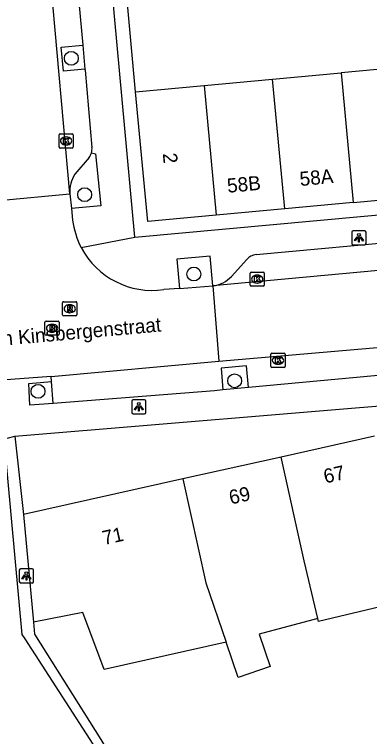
# Model space of a CAD drawing. Extents: x 160379 to 161131, y 383940 to 384849.
# Drawn here: x 160605.8 to 160630.8, y 384465.3 to 384516.2 of the extents above; entities that cross this region are included whole.
import ezdxf

# ---------------------------------------------------------------- set-up
doc = ezdxf.new("R2010")
doc.units = 0
for name, color, linetype in [('IMGEO_Boom', 7, 'Continuous'), ('IMGEO_Erf', 7, 'Continuous'), ('IMGEO_Kolk', 7, 'Continuous'), ('IMGEO_Lichtpunt', 7, 'Continuous'), ('IMGEO_Openbare_ruimte_label', 7, 'Continuous'), ('IMGEO_Pand', 7, 'Continuous'), ('IMGEO_Pand_nummerreeks', 7, 'Continuous'), ('IMGEO_Parkeervlak_open', 7, 'Continuous'), ('IMGEO_Rijbaan_lokaal_open', 7, 'Continuous'), ('IMGEO_Rioolput', 7, 'Continuous'), ('IMGEO_Voetpad_open', 7, 'Continuous')]:
    doc.layers.add(name, color=color, linetype=linetype)

msp = doc.modelspace()

# ---------------------------------------------------------------- linework, layer by layer
at = {"layer": 'IMGEO_Boom'}
for centre in [(160609.757, 384513.092), (160610.7, 384503.479), (160618.396, 384497.878), (160621.266, 384490.354), (160607.415, 384489.606)]:
    msp.add_circle(centre, 0.489, dxfattribs=at)
at = {"layer": 'IMGEO_Erf'}
msp.add_lwpolyline([(160614.292, 384510.718), (160613.279, 384521.869), (160613.146, 384523.374)], dxfattribs=at)
at = {"layer": 'IMGEO_Kolk'}
for p, q in [((160608.891, 384506.839), (160608.891, 384507.691)), ((160608.966, 384507.765), (160609.818, 384507.765)), ((160609.379, 384507.545), (160609.404, 384507.545)), ((160609.892, 384507.691), (160609.892, 384506.839)), ((160609.402, 384506.985), (160609.377, 384506.985)), ((160609.818, 384506.765), (160608.966, 384506.765)), ((160622.357, 384497.093), (160622.357, 384497.945)), ((160622.432, 384498.019), (160623.284, 384498.019)), ((160623.358, 384497.945), (160623.358, 384497.093)), ((160622.845, 384497.799), (160622.87, 384497.799)), ((160623.284, 384497.019), (160622.432, 384497.019)), ((160622.868, 384497.239), (160622.843, 384497.239)), ((160623.821, 384491.366), (160623.821, 384492.218)), ((160623.896, 384492.292), (160624.748, 384492.292)), ((160624.822, 384492.218), (160624.822, 384491.366)), ((160624.309, 384492.072), (160624.334, 384492.072)), ((160624.748, 384491.292), (160623.896, 384491.292)), ((160624.332, 384491.512), (160624.307, 384491.512))]:
    msp.add_line(p, q, dxfattribs=at)
for points in [[(160608.891, 384506.839), (160608.891, 384507.691)], [(160608.966, 384507.765), (160609.818, 384507.765)], [(160609.892, 384507.691), (160609.892, 384506.839)], [(160609.212, 384507.465), (160609.335, 384507.465), (160609.335, 384507.314), (160609.465, 384507.465), (160609.629, 384507.465), (160609.483, 384507.314), (160609.636, 384507.065), (160609.484, 384507.065), (160609.399, 384507.229), (160609.335, 384507.162), (160609.335, 384507.065), (160609.212, 384507.065), (160609.212, 384507.465)], [(160609.818, 384506.765), (160608.966, 384506.765)], [(160622.357, 384497.093), (160622.357, 384497.945)], [(160622.432, 384498.019), (160623.284, 384498.019)], [(160623.358, 384497.945), (160623.358, 384497.093)], [(160622.678, 384497.719), (160622.801, 384497.719), (160622.801, 384497.568), (160622.931, 384497.719), (160623.095, 384497.719), (160622.949, 384497.568), (160623.102, 384497.319), (160622.95, 384497.319), (160622.865, 384497.483), (160622.801, 384497.416), (160622.801, 384497.319), (160622.678, 384497.319), (160622.678, 384497.719)], [(160623.284, 384497.019), (160622.432, 384497.019)], [(160623.821, 384491.366), (160623.821, 384492.218)], [(160623.896, 384492.292), (160624.748, 384492.292)], [(160624.822, 384492.218), (160624.822, 384491.366)], [(160624.142, 384491.992), (160624.265, 384491.992), (160624.265, 384491.841), (160624.395, 384491.992), (160624.559, 384491.992), (160624.413, 384491.841), (160624.566, 384491.592), (160624.414, 384491.592), (160624.329, 384491.756), (160624.265, 384491.689), (160624.265, 384491.592), (160624.142, 384491.592), (160624.142, 384491.992)], [(160624.748, 384491.292), (160623.896, 384491.292)]]:
    msp.add_lwpolyline(points, dxfattribs=at)
for centre, start, end in [((160608.968, 384507.689), 91.552, 178.448), ((160608.968, 384507.689), 91.552, 178.448), ((160609.816, 384507.689), 1.552, 88.448), ((160609.816, 384507.689), 1.552, 88.448), ((160608.968, 384506.841), 181.552, 268.448), ((160608.968, 384506.841), 181.552, 268.448), ((160609.816, 384506.841), 271.552, 358.448), ((160609.816, 384506.841), 271.552, 358.448), ((160622.434, 384497.943), 91.552, 178.448), ((160622.434, 384497.943), 91.552, 178.448), ((160623.282, 384497.943), 1.552, 88.448), ((160623.282, 384497.943), 1.552, 88.448), ((160622.434, 384497.095), 181.552, 268.448), ((160622.434, 384497.095), 181.552, 268.448), ((160623.282, 384497.095), 271.552, 358.448), ((160623.282, 384497.095), 271.552, 358.448), ((160623.898, 384492.216), 91.552, 178.448), ((160623.898, 384492.216), 91.552, 178.448), ((160624.746, 384492.216), 1.552, 88.448), ((160624.746, 384492.216), 1.552, 88.448), ((160623.898, 384491.368), 181.552, 268.448), ((160623.898, 384491.368), 181.552, 268.448), ((160624.746, 384491.368), 271.552, 358.448), ((160624.746, 384491.368), 271.552, 358.448)]:
    msp.add_arc(centre, 0.0765, start, end, dxfattribs=at)
for centre, major_axis, ratio, start_param, end_param in [((160609.378, 384507.265), (-0.387, 0.002), 0.722429, 4.712389, 7.853982), ((160609.403, 384507.265), (-0.39, 0.002), 0.717154, 1.570796, 4.712389), ((160622.844, 384497.519), (-0.387, 0.002), 0.722429, 4.712389, 7.853982), ((160622.869, 384497.519), (-0.39, 0.002), 0.717154, 1.570796, 4.712389), ((160624.308, 384491.792), (-0.387, 0.002), 0.722429, 4.712389, 7.853982), ((160624.333, 384491.792), (-0.39, 0.002), 0.717154, 1.570796, 4.712389)]:
    msp.add_ellipse(centre, major_axis=major_axis, ratio=ratio, start_param=start_param, end_param=end_param, dxfattribs=at)
at = {"layer": 'IMGEO_Lichtpunt'}
for p, q in [((160630.431, 384500.931), (160629.623, 384500.931)), ((160630.431, 384500.931), (160629.623, 384500.931)), ((160629.529, 384500.836), (160629.529, 384500.029)), ((160629.529, 384500.836), (160629.529, 384500.029)), ((160630.525, 384500.029), (160630.525, 384500.836)), ((160630.525, 384500.029), (160630.525, 384500.836)), ((160629.623, 384499.935), (160630.431, 384499.935)), ((160629.623, 384499.935), (160630.431, 384499.935)), ((160614.015, 384488.916), (160614.015, 384488.109)), ((160614.015, 384488.916), (160614.015, 384488.109)), ((160614.917, 384489.011), (160614.109, 384489.011)), ((160614.917, 384489.011), (160614.109, 384489.011)), ((160615.011, 384488.109), (160615.011, 384488.916)), ((160615.011, 384488.109), (160615.011, 384488.916)), ((160614.109, 384488.015), (160614.917, 384488.015)), ((160614.109, 384488.015), (160614.917, 384488.015)), ((160606.093, 384476.99), (160606.093, 384476.183)), ((160606.093, 384476.99), (160606.093, 384476.183)), ((160606.995, 384477.085), (160606.187, 384477.085)), ((160606.995, 384477.085), (160606.187, 384477.085)), ((160607.089, 384476.183), (160607.089, 384476.99)), ((160607.089, 384476.183), (160607.089, 384476.99)), ((160606.187, 384476.089), (160606.995, 384476.089)), ((160606.187, 384476.089), (160606.995, 384476.089))]:
    msp.add_line(p, q, dxfattribs=at)
for points in [[(160629.903, 384500.5), (160629.942, 384500.472), (160629.754, 384500.21), (160629.716, 384500.237), (160629.903, 384500.5)], [(160630.005, 384500.452), (160630.052, 384500.452), (160630.052, 384500.13), (160630.005, 384500.13), (160630.005, 384500.452)], [(160630.115, 384500.472), (160630.153, 384500.499), (160630.34, 384500.237), (160630.301, 384500.209), (160630.115, 384500.472)], [(160614.389, 384488.58), (160614.428, 384488.552), (160614.24, 384488.29), (160614.202, 384488.317), (160614.389, 384488.58)], [(160614.491, 384488.532), (160614.538, 384488.532), (160614.538, 384488.21), (160614.491, 384488.21), (160614.491, 384488.532)], [(160614.601, 384488.552), (160614.639, 384488.579), (160614.826, 384488.317), (160614.787, 384488.289), (160614.601, 384488.552)], [(160606.467, 384476.654), (160606.506, 384476.626), (160606.318, 384476.364), (160606.28, 384476.391), (160606.467, 384476.654)], [(160606.569, 384476.606), (160606.616, 384476.606), (160606.616, 384476.284), (160606.569, 384476.284), (160606.569, 384476.606)], [(160606.679, 384476.626), (160606.717, 384476.653), (160606.904, 384476.391), (160606.865, 384476.363), (160606.679, 384476.626)]]:
    msp.add_lwpolyline(points, dxfattribs=at)
for centre in [(160630.028, 384500.634), (160614.514, 384488.714), (160606.592, 384476.788)]:
    msp.add_circle(centre, 0.0994, dxfattribs=at)
for centre, start, end in [((160629.623, 384500.836), 90, 180), ((160629.623, 384500.836), 90, 180), ((160630.431, 384500.836), 0, 90), ((160630.431, 384500.836), 0, 90), ((160629.623, 384500.029), 180, 270), ((160629.623, 384500.029), 180, 270), ((160630.431, 384500.029), 270, 0), ((160630.431, 384500.029), 270, 360), ((160614.109, 384488.916), 90, 180), ((160614.109, 384488.916), 90, 180), ((160614.917, 384488.916), 0, 90), ((160614.917, 384488.916), 0, 90), ((160614.109, 384488.109), 180, 270), ((160614.109, 384488.109), 180, 270), ((160614.917, 384488.109), 270, 0), ((160614.917, 384488.109), 270, 360), ((160606.187, 384476.99), 90, 180), ((160606.187, 384476.99), 90, 180), ((160606.995, 384476.99), 0, 90), ((160606.995, 384476.99), 0, 90), ((160606.187, 384476.183), 180, 270), ((160606.187, 384476.183), 180, 270), ((160606.995, 384476.183), 270, 0), ((160606.995, 384476.183), 270, 360)]:
    msp.add_arc(centre, 0.0946, start, end, dxfattribs=at)
at = {"layer": 'IMGEO_Pand'}
for points in [[(160634.231, 384505.715), (160633.599, 384512.512), (160628.772, 384512.064)], [(160619.119, 384511.167), (160623.945, 384511.615)], [(160623.945, 384511.615), (160628.772, 384512.064)], [(160624.795, 384502.473), (160623.945, 384511.615)], [(160628.772, 384512.064), (160629.622, 384502.922)], [(160614.292, 384510.718), (160619.119, 384511.167)], [(160619.119, 384511.167), (160619.968, 384502.025)], [(160619.968, 384502.025), (160615.142, 384501.576), (160614.292, 384510.718)], [(160629.622, 384502.922), (160624.795, 384502.473)], [(160629.622, 384502.922), (160634.449, 384503.371)], [(160624.795, 384502.473), (160619.968, 384502.025)], [(160631.118, 384486.438), (160624.536, 384484.97)], [(160624.536, 384484.97), (160617.606, 384483.424)], [(160627.134, 384473.579), (160626.171, 384477.645), (160624.536, 384484.97)], [(160617.606, 384483.424), (160606.386, 384480.921)], [(160617.606, 384483.424), (160619.24, 384476.099), (160620.667, 384471.908)], [(160606.386, 384480.921), (160607.092, 384473.321)], [(160635.192, 384473.161), (160634.456, 384472.984), (160632.579, 384472.533), (160632.013, 384474.528), (160627.184, 384473.369), (160627.134, 384473.579)], [(160620.667, 384471.908), (160612.081, 384469.994), (160610.57, 384474.011), (160607.092, 384473.321)], [(160627.134, 384473.579), (160623.006, 384472.489), (160623.782, 384470.208), (160621.508, 384469.435), (160620.667, 384471.908)]]:
    msp.add_lwpolyline(points, dxfattribs=at)
at = {"layer": 'IMGEO_Parkeervlak_open'}
for points in [[(160610.72, 384512.324), (160609.2, 384512.176), (160609.034, 384513.874), (160610.563, 384514.031)], [(160611.005, 384506.102), (160610.015, 384504.928)], [(160622.235, 384489.872), (160622.101, 384491.401), (160620.313, 384491.248), (160620.441, 384489.706)], [(160608.482, 384488.752), (160608.359, 384490.293)]]:
    msp.add_lwpolyline(points, dxfattribs=at)
for centre, radius, start, end in [((160610.226, 384506.717), 0.993, 321.6968, 342.932), ((160612.051, 384503.638), 2.41, 147.6467, 182.429)]:
    msp.add_arc(centre, radius, start, end, dxfattribs=at)
at = {"layer": 'IMGEO_Rijbaan_lokaal_open'}
for points in [[(160609.643, 384503.536), (160607.869, 384523.492), (160606.879, 384533.615)], [(160604.629, 384503.073), (160609.643, 384503.536)], [(160609.643, 384503.536), (160609.763, 384502.495)], [(160609.763, 384502.495), (160609.848, 384501.684)], [(160656.011, 384500.414), (160619.735, 384497.05)], [(160617.383, 384496.867), (160616.269, 384496.778)], [(160617.383, 384496.867), (160619.735, 384497.05)], [(160619.735, 384497.05), (160620.16, 384491.723)], [(160620.16, 384491.723), (160656.376, 384494.864)], [(160608.33, 384490.653), (160620.16, 384491.723)], [(160608.33, 384490.653), (160605.489, 384490.447), (160598.726, 384489.957)], [(160625.012, 384435.703), (160622.73, 384441.551), (160618.364, 384452.741), (160611.288, 384464.731), (160606.501, 384472.146), (160606.297, 384472.463), (160605.034, 384486.295)]]:
    msp.add_lwpolyline(points, dxfattribs=at)
for centre, radius, start, end in [((160615.493, 384502.394), 5.689, 187.1711, 207.7755), ((160615.471, 384502.389), 5.667, 207.831, 278.0961)]:
    msp.add_arc(centre, radius, start, end, dxfattribs=at)
at = {"layer": 'IMGEO_Rioolput'}
for p, q in [((160609.146, 384495.003), (160609.146, 384495.855)), ((160609.221, 384495.929), (160610.073, 384495.929)), ((160610.147, 384495.855), (160610.147, 384495.003)), ((160609.634, 384495.709), (160609.659, 384495.709)), ((160610.073, 384494.929), (160609.221, 384494.929)), ((160609.657, 384495.149), (160609.632, 384495.149)), ((160607.901, 384493.633), (160607.901, 384494.485)), ((160607.976, 384494.559), (160608.828, 384494.559)), ((160608.389, 384494.339), (160608.414, 384494.339)), ((160608.902, 384494.485), (160608.902, 384493.633)), ((160608.412, 384493.779), (160608.387, 384493.779)), ((160608.828, 384493.559), (160607.976, 384493.559))]:
    msp.add_line(p, q, dxfattribs=at)
for points in [[(160609.146, 384495.003), (160609.146, 384495.855)], [(160609.221, 384495.929), (160610.073, 384495.929)], [(160610.147, 384495.855), (160610.147, 384495.003)], [(160609.735, 384495.627), (160609.483, 384495.629), (160609.483, 384495.229)], [(160609.483, 384495.229), (160609.607, 384495.229), (160609.607, 384495.391), (160609.618, 384495.391)], [(160609.661, 384495.548), (160609.607, 384495.548), (160609.607, 384495.467)], [(160609.607, 384495.467), (160609.659, 384495.467)], [(160609.665, 384495.362), (160609.736, 384495.229), (160609.876, 384495.229), (160609.811, 384495.355)], [(160610.073, 384494.929), (160609.221, 384494.929)], [(160607.901, 384493.633), (160607.901, 384494.485)], [(160607.976, 384494.559), (160608.828, 384494.559)], [(160608.49, 384494.257), (160608.238, 384494.259), (160608.238, 384493.859)], [(160608.902, 384494.485), (160608.902, 384493.633)], [(160608.238, 384493.859), (160608.362, 384493.859), (160608.362, 384494.021), (160608.373, 384494.021)], [(160608.416, 384494.178), (160608.362, 384494.178), (160608.362, 384494.097)], [(160608.362, 384494.097), (160608.414, 384494.097)], [(160608.42, 384493.992), (160608.491, 384493.859), (160608.631, 384493.859), (160608.566, 384493.985)], [(160608.828, 384493.559), (160607.976, 384493.559)]]:
    msp.add_lwpolyline(points, dxfattribs=at)
for centre, radius, start, end in [((160609.223, 384495.853), 0.0765, 91.552, 178.448), ((160609.223, 384495.853), 0.0765, 91.552, 178.448), ((160610.071, 384495.853), 0.0765, 1.552, 88.448), ((160610.071, 384495.853), 0.0765, 1.552, 88.448), ((160609.617, 384495.338), 0.0533, 26.0293, 88.6989), ((160609.643, 384495.656), 0.19, 274.7715, 282.9687), ((160609.667, 384495.452), 0.0964, 77.0061, 93.1865), ((160609.681, 384495.509), 0.0378, 276.6634, 79.6772), ((160609.734, 384495.517), 0.109, 350.3612, 89.416), ((160609.732, 384495.517), 0.112, 277.5842, 350.9817), ((160609.716, 384495.302), 0.108, 29.5134, 73.7905), ((160609.223, 384495.005), 0.0765, 181.552, 268.448), ((160609.223, 384495.005), 0.0765, 181.552, 268.448), ((160610.071, 384495.005), 0.0765, 271.552, 358.448), ((160610.071, 384495.005), 0.0765, 271.552, 358.448), ((160607.978, 384494.483), 0.0765, 91.552, 178.448), ((160607.978, 384494.483), 0.0765, 91.552, 178.448), ((160608.489, 384494.147), 0.109, 350.3612, 89.416), ((160608.826, 384494.483), 0.0765, 1.552, 88.448), ((160608.826, 384494.483), 0.0765, 1.552, 88.448), ((160608.372, 384493.968), 0.0533, 26.0293, 88.6989), ((160608.398, 384494.286), 0.19, 274.7715, 282.9687), ((160608.422, 384494.082), 0.0964, 77.0061, 93.1865), ((160608.436, 384494.139), 0.0378, 276.6634, 79.6772), ((160608.487, 384494.147), 0.112, 277.5842, 350.9817), ((160608.471, 384493.932), 0.108, 29.5134, 73.7905), ((160607.978, 384493.635), 0.0765, 181.552, 268.448), ((160607.978, 384493.635), 0.0765, 181.552, 268.448), ((160608.826, 384493.635), 0.0765, 271.552, 358.448), ((160608.826, 384493.635), 0.0765, 271.552, 358.448)]:
    msp.add_arc(centre, radius, start, end, dxfattribs=at)
for centre, major_axis, ratio, start_param, end_param in [((160609.633, 384495.429), (-0.387, 0.002), 0.722429, 4.712389, 7.853982), ((160609.658, 384495.429), (-0.39, 0.002), 0.717154, 1.570796, 4.712389), ((160608.388, 384494.059), (-0.387, 0.002), 0.722429, 4.712389, 7.853982), ((160608.413, 384494.059), (-0.39, 0.002), 0.717154, 1.570796, 4.712389)]:
    msp.add_ellipse(centre, major_axis=major_axis, ratio=ratio, start_param=start_param, end_param=end_param, dxfattribs=at)
at = {"layer": 'IMGEO_Voetpad_open'}
for points in [[(160614.226, 384500.488), (160611.199, 384533.452), (160609.42, 384552.826), (160588.469, 384577.392), (160578.674, 384588.862)], [(160609.027, 384530.708), (160610.563, 384514.031)], [(160610.563, 384514.031), (160610.72, 384512.324)], [(160610.72, 384512.324), (160610.727, 384512.249), (160611.214, 384506.797)], [(160611.175, 384506.426), (160611.451, 384506.349), (160611.837, 384502.7), (160609.763, 384502.495)], [(160614.226, 384500.488), (160656.048, 384504.315), (160656.893, 384504.376)], [(160610.459, 384499.743), (160614.226, 384500.488)], [(160622.775, 384499.257), (160634.042, 384500.285)], [(160619.735, 384497.05), (160619.545, 384499.146), (160617.202, 384498.925), (160617.383, 384496.867)], [(160621.044, 384497.713), (160622.121, 384498.909)], [(160634.933, 384491.047), (160622.235, 384489.872)], [(160608.482, 384488.752), (160606.845, 384488.636), (160606.764, 384490.159), (160608.359, 384490.293)], [(160608.359, 384490.293), (160608.33, 384490.653)], [(160605.786, 384486.439), (160635.158, 384488.897), (160645.381, 384489.88), (160645.328, 384489.607)], [(160620.441, 384489.706), (160619.853, 384489.651), (160608.482, 384488.752)], [(160622.235, 384489.872), (160620.441, 384489.706)], [(160605.034, 384486.295), (160605.234, 384486.305), (160605.786, 384486.439)], [(160605.786, 384486.439), (160606.386, 384480.921)], [(160607.092, 384473.321), (160607.17, 384472.483), (160611.834, 384465.049), (160619.057, 384453.035), (160625.18, 384437.642)]]:
    msp.add_lwpolyline(points, dxfattribs=at)
for centre, radius, start, end in [((160610.218, 384506.714), 0.999, 343.242, 4.7561), ((160622.9, 384498.234), 1.03, 96.9436, 139.0922), ((160619.516, 384499.106), 2.068, 276.083, 317.6408)]:
    msp.add_arc(centre, radius, start, end, dxfattribs=at)

# ---------------------------------------------------------------- texts
at = {"layer": 'IMGEO_Openbare_ruimte_label'}
msp.add_text('van Kinsbergenstraat', height=1, rotation=5.1062, dxfattribs=at).set_placement((160603.534, 384492.703))
at = {"layer": 'IMGEO_Pand_nummerreeks'}
for s, rotation, p in [('2', 275.3111, (160616.202, 384506.374)), ('58A', 5.3113, (160625.892, 384504.082)), ('58B', 5.3113, (160620.78, 384503.607)), ('67', 12.5764, (160627.655, 384483.104)), ('69', 12.5764, (160620.994, 384481.619)), ('71', 12.6218, (160612.065, 384478.758))]:
    msp.add_text(s, height=1, rotation=rotation, dxfattribs=at).set_placement(p)

doc.saveas('drawing.dxf')
